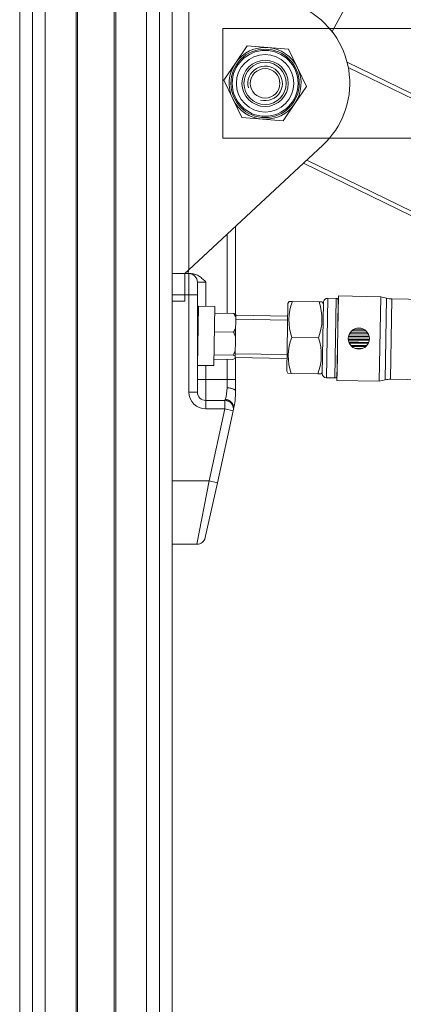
# Model space of a CAD drawing. Header units: inches. Extents: x 0 to 77643, y -44170 to 0.
# Tile 261 of 546: x 75572.51 to 75581.58, y -39719.16 to -39695.87. Entities that reach past the tile are written whole.
import ezdxf
from ezdxf.lldxf.tags import DXFTag

# ---------------------------------------------------------------- set-up
doc = ezdxf.new("R2010")
doc.units = ezdxf.units.IN
doc.header["$MEASUREMENT"] = 0
doc.layers.get('0').update_dxf_attribs({"lineweight": 0})
tags = doc.linetypes.add('HIDDEN2', pattern=[4.7625, 3.175, -1.5875]).pattern_tags.tags
tags[6:7] = [DXFTag(74, 4), DXFTag(75, 0), DXFTag(340, '0'), DXFTag(46, 0.0), DXFTag(50, 0.0), DXFTag(44, 0.0), DXFTag(45, 0.0)]
tags[4:5] = [DXFTag(74, 4), DXFTag(75, 0), DXFTag(340, '0'), DXFTag(46, 0.0), DXFTag(50, 0.0), DXFTag(44, 0.0), DXFTag(45, 0.0)]

msp = doc.modelspace()

# ---------------------------------------------------------------- linework, layer by layer
at = {"color": 7, "linetype": 'Continuous'}
for p, q in [((75572.51304, -39751.17737), (75572.51304, -39637.09816)), ((75572.81304, -39637.09816), (75572.81304, -39751.69699)), ((75572.81304, -39751.69699), (75572.81304, -39637.09816)), ((75573.11304, -39751.77737), (75573.11304, -39637.09816)), ((75573.844, -39751.77737), (75573.844, -39637.09816)), ((75573.88008, -39751.76199), (75573.88008, -39637.09816)), ((75574.746, -39751.76199), (75574.746, -39637.09816)), ((75574.78208, -39751.77737), (75574.78208, -39637.09816)), ((75575.51304, -39751.77737), (75575.51304, -39637.09816)), ((75575.81304, -39751.69699), (75575.81304, -39637.09816)), ((75575.81304, -39637.09816), (75575.81304, -39751.69699)), ((75576.11304, -39751.17737), (75576.11304, -39637.09816)), ((75576.51304, -39701.78432), (75576.51304, -39693.93831)), ((75579.89479, -39696.15343), (75580.28185, -39695.44523)), ((75577.88866, -39696.49236), (75577.61154, -39696.89737)), ((75578.37798, -39696.52986), (75577.88866, -39696.49236)), ((75578.86729, -39696.56735), (75578.37798, -39696.52986)), ((75579.07948, -39697.00986), (75578.86729, -39696.56735)), ((75577.61154, -39696.89737), (75577.33441, -39697.30239)), ((75579.29166, -39697.45236), (75579.07948, -39697.00986)), ((75580.24897, -39696.87521), (75589.50288, -39701.38864)), ((75580.27715, -39697.00021), (75589.49313, -39701.49515)), ((75577.33441, -39697.30239), (75577.5466, -39697.74489)), ((75579.01454, -39697.85737), (75579.29166, -39697.45236)), ((75577.5466, -39697.74489), (75577.75878, -39698.18739)), ((75578.73741, -39698.26238), (75579.01454, -39697.85737)), ((75577.75878, -39698.18739), (75578.2481, -39698.22489)), ((75578.2481, -39698.22489), (75578.73741, -39698.26238)), ((75576.51304, -39701.78432), (75579.67549, -39698.84152)), ((75579.21948, -39699.26586), (75586.34205, -39702.73977)), ((75579.29793, -39699.19286), (75603.49496, -39710.99454)), ((75577.41304, -39700.94683), (75577.41304, -39702.81556)), ((75577.61304, -39702.8355), (75577.61304, -39700.76072)), ((75576.11304, -39701.87737), (75576.41304, -39701.87737)), ((75576.41304, -39701.87757), (75576.11304, -39701.87757)), ((75576.41304, -39701.87737), (75576.51304, -39701.78432)), ((75576.41304, -39701.87737), (75576.41304, -39701.87757)), ((75576.48804, -39701.87737), (75576.41304, -39701.87737)), ((75576.41304, -39701.88748), (75576.41304, -39701.87757)), ((75576.41304, -39701.87757), (75576.41304, -39702.37737)), ((75576.48804, -39701.87737), (75576.51304, -39701.78432)), ((75576.51304, -39701.87737), (75576.48909, -39701.87737)), ((75576.56663, -39701.87737), (75576.51304, -39701.87737)), ((75576.51304, -39701.87737), (75576.51304, -39702.37737)), ((75576.71304, -39702.07737), (75576.91304, -39702.07737)), ((75576.71304, -39702.37737), (75576.71304, -39702.07737)), ((75576.91304, -39702.64979), (75576.91304, -39702.07737)), ((75576.41304, -39702.37737), (75576.11304, -39702.37737)), ((75576.11304, -39702.52737), (75576.41304, -39702.52737)), ((75576.41304, -39702.37737), (75576.51304, -39702.37737)), ((75576.41304, -39702.52737), (75576.41304, -39702.37737)), ((75576.51304, -39702.37737), (75576.51304, -39704.67737)), ((75576.51304, -39702.37737), (75576.71304, -39702.37737)), ((75576.71304, -39704.67737), (75576.71304, -39702.37737)), ((75578.85204, -39702.58362), (75578.82412, -39704.18338)), ((75578.88179, -39702.53411), (75578.85204, -39702.58362)), ((75578.95769, -39702.53546), (75578.88178, -39702.53413)), ((75578.95769, -39702.53546), (75579.58802, -39702.54646)), ((75579.58802, -39702.54646), (75579.66393, -39702.54779)), ((75579.69261, -39702.55829), (75579.66329, -39704.23803)), ((75579.69192, -39702.59828), (75579.66391, -39702.54776)), ((75579.76153, -39704.33976), (75579.79434, -39702.46005)), ((75579.99431, -39702.46354), (75579.79434, -39702.46005)), ((75579.99431, -39702.46354), (75579.9615, -39704.34325)), ((75580.04535, -39702.40442), (75580.01045, -39704.40412)), ((75580.04327, -39702.5094), (75580.01203, -39704.29913)), ((75581.0452, -39702.42187), (75580.04535, -39702.40442)), ((75581.0452, -39702.42187), (75581.0103, -39704.42157)), ((75581.18485, -39702.45939), (75581.0452, -39702.42187)), ((75581.18485, -39702.45939), (75581.15117, -39704.38895)), ((75581.27268, -39704.37614), (75581.30584, -39702.47643)), ((75585.96901, -39702.55783), (75581.30584, -39702.47643)), ((75576.73995, -39702.64677), (75576.71552, -39704.04656)), ((75577.12556, -39702.6535), (75576.73995, -39702.64677)), ((75577.10113, -39704.05329), (75577.12556, -39702.6535)), ((75577.57275, -39702.81835), (75577.12282, -39702.81049)), ((75577.61666, -39703.16804), (75577.61889, -39703.0399)), ((75577.61889, -39703.0399), (75577.62113, -39702.91175)), ((75578.8452, -39702.97556), (75577.62039, -39702.95418)), ((75577.62237, -39702.84051), (75577.62113, -39702.91175)), ((75578.84681, -39702.88358), (75577.62199, -39702.8622)), ((75577.56505, -39703.2597), (75577.11512, -39703.25185)), ((75577.61666, -39703.16804), (75577.61305, -39703.3744)), ((75580.30446, -39703.30075), (75580.75496, -39703.30861)), ((75580.31012, -39703.29017), (75580.74972, -39703.29784)), ((75580.32106, -39703.27247), (75580.73933, -39703.27977)), ((75580.35899, -39703.22863), (75580.70295, -39703.23463)), ((75580.36837, -39703.22049), (75580.69394, -39703.22617)), ((75580.39512, -39703.20116), (75580.66788, -39703.20592)), ((75577.60755, -39703.68965), (75577.6103, -39703.53202)), ((75577.6103, -39703.53202), (75577.61305, -39703.3744)), ((75578.94285, -39703.38533), (75579.57318, -39703.39633)), ((75580.27794, -39703.41949), (75580.77733, -39703.42821)), ((75580.27865, -39703.43319), (75580.77613, -39703.44188)), ((75580.28036, -39703.4484), (75580.77388, -39703.45701)), ((75580.28086, -39703.37424), (75580.77598, -39703.38288)), ((75580.28326, -39703.36131), (75580.77406, -39703.36987)), ((75580.28714, -39703.34553), (75580.77073, -39703.35397)), ((75580.29127, -39703.49377), (75580.76145, -39703.50198)), ((75580.29549, -39703.50526), (75580.75677, -39703.51332)), ((75580.3032, -39703.52266), (75580.74849, -39703.53043)), ((75577.60519, -39703.82477), (75577.60755, -39703.68965)), ((75580.33159, -39703.56788), (75580.71854, -39703.57463)), ((75580.33925, -39703.57707), (75580.71056, -39703.58356)), ((75580.35821, -39703.59661), (75580.69093, -39703.60242)), ((75580.42704, -39703.64174), (75580.62059, -39703.64512)), ((75580.44455, -39703.64868), (75580.6029, -39703.65145)), ((75577.5538, -39703.90415), (75577.10387, -39703.8963)), ((75577.55557, -39703.8026), (75577.10564, -39703.79475)), ((75577.41304, -39703.90169), (75577.41304, -39704.37737)), ((75577.60416, -39703.88373), (75577.60468, -39703.85425)), ((75577.60454, -39703.86204), (75578.82936, -39703.88342)), ((75577.60468, -39703.85425), (75577.60519, -39703.82477)), ((75578.83096, -39703.79144), (75577.60615, -39703.77006)), ((75577.61304, -39704.37737), (75577.61304, -39703.86219)), ((75576.71552, -39704.04656), (75577.10113, -39704.05329)), ((75576.91304, -39704.37737), (75576.91304, -39704.05)), ((75578.82412, -39704.18338), (75578.85212, -39704.23389)), ((75578.85211, -39704.23387), (75578.92802, -39704.2352)), ((75579.63424, -39704.24755), (75579.66399, -39704.19804)), ((75576.91304, -39704.37737), (75576.71304, -39704.37737)), ((75576.91304, -39704.87737), (75576.91304, -39704.37737)), ((75577.41304, -39704.37737), (75576.91304, -39704.37737)), ((75577.41304, -39704.37737), (75577.41304, -39704.57882)), ((75577.61304, -39704.37737), (75577.41304, -39704.37737)), ((75577.61304, -39704.65941), (75577.61304, -39704.37737)), ((75578.92802, -39704.2352), (75579.55835, -39704.2462)), ((75579.63426, -39704.24753), (75579.55835, -39704.2462)), ((75579.76153, -39704.33976), (75579.9615, -39704.34325)), ((75580.01045, -39704.40412), (75581.0103, -39704.42157)), ((75581.0103, -39704.42157), (75581.15117, -39704.38895)), ((75581.27268, -39704.37614), (75590.0098, -39704.52865)), ((75576.51304, -39704.67737), (75576.71304, -39704.67737)), ((75577.36411, -39704.87737), (75576.91304, -39704.87737)), ((75576.91304, -39705.07737), (75576.91304, -39704.87737)), ((75577.37078, -39704.85578), (75577.36411, -39704.87737)), ((75577.36411, -39705.07737), (75577.36411, -39704.87737)), ((75576.91304, -39705.07737), (75577.36411, -39705.07737)), ((75577.36411, -39705.07737), (75576.98911, -39706.77737)), ((75577.18442, -39706.82046), (75577.55942, -39705.12046)), ((75577.36411, -39705.07737), (75577.55942, -39705.12046)), ((75577.55942, -39705.12046), (75577.56608, -39705.09022)), ((75576.98911, -39706.77737), (75576.11304, -39706.77737)), ((75576.98911, -39706.77737), (75576.70235, -39708.27737)), ((75576.98911, -39706.77737), (75577.18442, -39706.82046)), ((75576.89765, -39708.12046), (75577.18442, -39706.82046)), ((75576.11304, -39708.27737), (75576.70235, -39708.27737))]:
    msp.add_line(p, q, dxfattribs=at)
at = {"color": 7, "linetype": 'HIDDEN2'}
for p, q in [((75577.31304, -39696.17737), (75577.31304, -39696.07737)), ((75577.31304, -39696.07737), (75606.91578, -39696.07737)), ((75577.31304, -39698.57737), (75577.31304, -39696.17737)), ((75577.31304, -39698.67737), (75577.31304, -39698.57737)), ((75577.31304, -39698.67737), (75587.88018, -39698.67737))]:
    msp.add_line(p, q, dxfattribs=at)
at = {"color": 7, "linetype": 'Continuous'}
for centre, radius in [((75578.31304, -39697.37737), 0.80853), ((75578.31304, -39697.37737), 0.77853), ((75578.31304, -39697.37737), 0.67853), ((75578.31304, -39697.37737), 0.54698), ((75578.31304, -39697.37737), 0.5), ((75578.31304, -39697.37737), 0.35), ((75580.52782, -39703.41299), 0.25)]:
    msp.add_circle(centre, radius, dxfattribs=at)
at = {"color": 7, "linetype": 'HIDDEN2'}
msp.add_circle((75578.31304, -39697.37737), 0.5, dxfattribs=at)
at = {"color": 7, "linetype": 'Continuous'}
for centre, radius, start, end in [((75578.31304, -39697.37737), 2, 312.93952, 58.641426), ((75578.31304, -39697.37737), 0.85, 85.618233, 145.618233), ((75578.31304, -39697.37737), 0.85, 25.618233, 85.618233), ((75578.31304, -39697.37737), 0.85, 145.618233, 205.618233), ((75578.31304, -39697.37737), 0.408, 255, 195), ((75578.31304, -39697.37737), 0.85, 325.618233, 25.618233), ((75578.31304, -39697.37737), 0.85, 205.618233, 265.618233), ((75578.31304, -39697.37737), 0.85, 265.618233, 325.618233), ((75576.51304, -39702.07737), 0.2, 0, 90), ((75580.10973, -39702.98063), 1.23507, 158.872481, 199.127519), ((75578.42114, -39702.95116), 1.23507, 338.872481, 19.127519), ((75579.7926, -39702.56003), 0.1, 89, 179), ((75579.99344, -39702.51353), 0.05, 4.73917, 89), ((75580.0931, -39702.50527), 0.05, 184.73917, 187.119813), ((75581.31457, -39701.97651), 0.5, 254.963757, 269), ((75578.81309, -39703.38306), 2.2, 160.446995, 162.662841), ((75577.09483, -39703.1251), 0.5679, 22.065905, 32.694152), ((75577.46067, -39703.13591), 0.33676, 61.303468, 70.559697), ((75577.09472, -39702.93454), 0.57178, 325.342063, 335.89788), ((75576.88315, -39703.61249), 0.76776, 18.066198, 27.355577), ((75580.09399, -39703.83049), 1.23421, 158.857891, 199.142109), ((75578.40722, -39703.80104), 1.23421, 338.857891, 19.142109), ((75576.89108, -39703.42838), 0.76262, 330.613073, 339.965152), ((75577.45287, -39703.58287), 0.33676, 287.440303, 296.696532), ((75577.44183, -39704.12388), 0.34082, 61.358683, 70.504482), ((75578.81309, -39703.38306), 2.2, 197.337159, 197.553005), ((75579.76328, -39704.23978), 0.1, 179, 269), ((75579.96238, -39704.29326), 0.05, 269, 353.26083), ((75580.06168, -39704.30499), 0.05, 170.880187, 173.26083), ((75581.26396, -39704.87606), 0.5, 89, 103.036243), ((75576.91304, -39704.67737), 0.4, 180, 270), ((75576.91304, -39704.67737), 0.2, 180, 270), ((75576.4757, -39704.57751), 0.93734, 342.730136, 359.919556), ((75575.61304, -39704.65941), 2, 347.560438, 0), ((75575.61304, -39704.65941), 2, 347.560438, 0), ((75577.36411, -39705.07737), 0.2, 347.560438, 90), ((75576.70235, -39708.07737), 0.2, 270, 347.560438), ((75576.70235, -39708.07737), 0.2, 270, 347.560438)]:
    msp.add_arc(centre, radius, start, end, dxfattribs=at)
msp.add_open_spline([(75576.91304, -39702.07737), (75576.90097, -39702.06531), (75576.88878, -39702.05312), (75576.86423, -39702.02917), (75576.85181, -39702.01735), (75576.8264, -39701.99435), (75576.81341, -39701.98316), (75576.78657, -39701.96172), (75576.77271, -39701.95149), (75576.73003, -39701.9231), (75576.69995, -39701.90707), (75576.63481, -39701.88395), (75576.60129, -39701.87737), (75576.56663, -39701.87737)], degree=3, knots=[0, 0, 0, 0, 0.125, 0.125, 0.25, 0.25, 0.375, 0.375, 0.5, 0.5, 0.75, 0.75, 1, 1, 1, 1], dxfattribs=at)
for points, weights in [([(75577.61304, -39704.65941), (75577.61304, -39704.57882), (75577.41304, -39704.57882)], [1, 0.707106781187, 1]), ([(75577.56608, -39705.09022), (75577.61679, -39704.86037), (75577.37078, -39704.85578)], [1, 0.630036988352, 1])]:
    msp.add_rational_spline(points, weights, degree=2, dxfattribs=at)

doc.saveas('drawing.dxf')
